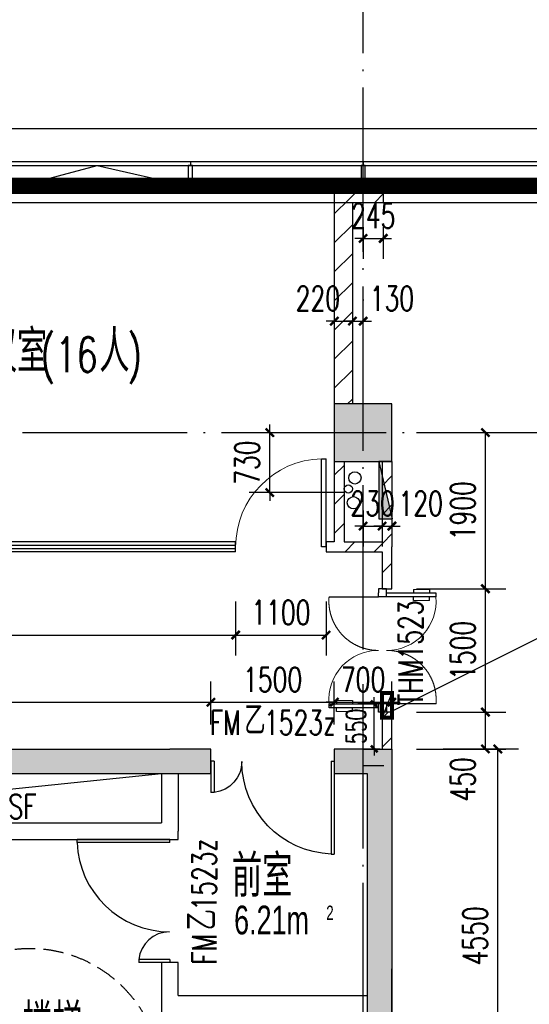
# Model space of a CAD drawing. Extents: x 797781 to 1255204, y 21234 to 1024248.
# Tile 614 of 656: x 951133 to 957328, y 677524 to 689507. Entities that reach past the tile are written whole.
import ezdxf

# ---------------------------------------------------------------- set-up
doc = ezdxf.new("R2010")
doc.units = 0
doc.header["$LTSCALE"] = 1000
doc.header["$MEASUREMENT"] = 0
for name, pattern in [('230303生产综合楼-平面图_t8$0$DASH', [0.35, 0.25, -0.1]), ('230303生产综合楼-平面图_t8$0$DASHED2', [0.375, 0.25, -0.125]), ('230303生产综合楼-平面图_t8$0$DOTE', [2.42, 2, -0.2, 0.02, -0.2])]:
    doc.linetypes.add(name, pattern=pattern)
for name, color, linetype in [('230303生产综合楼-平面图_t8$0$3T_WOOD', 21, 'Continuous'), ('230303生产综合楼-平面图_t8$0$A-WALL-CURTWALL', 4, 'Continuous'), ('230303生产综合楼-平面图_t8$0$COLUMN', 40, 'Continuous'), ('230303生产综合楼-平面图_t8$0$CURTWALL', 4, 'Continuous'), ('230303生产综合楼-平面图_t8$0$DOOR_FIRE', 4, 'Continuous'), ('230303生产综合楼-平面图_t8$0$DOOR_FIRE_TEXT', 7, 'Continuous'), ('230303生产综合楼-平面图_t8$0$DOTE', 1, '230303生产综合楼-平面图_t8$0$DOTE'), ('230303生产综合楼-平面图_t8$0$PUB_DIM', 3, 'Continuous'), ('230303生产综合楼-平面图_t8$0$PUB_HATCH', 8, 'Continuous'), ('230303生产综合楼-平面图_t8$0$PUB_TEXT', 7, 'Continuous'), ('230303生产综合楼-平面图_t8$0$SPACE', 7, 'Continuous'), ('230303生产综合楼-平面图_t8$0$STAIR', 2, 'Continuous'), ('230303生产综合楼-平面图_t8$0$VPIPE-雨水', 4, 'Continuous'), ('230303生产综合楼-平面图_t8$0$VRV-PIPE', 1, 'Continuous'), ('230303生产综合楼-平面图_t8$0$WALL', 40, 'Continuous'), ('230303生产综合楼-平面图_t8$0$WALL-MOVE', 6, 'Continuous'), ('230303生产综合楼-平面图_t8$0$WINDOW', 4, 'Continuous'), ('230303生产综合楼-平面图_t8$0$WINDOW_TEXT', 7, 'Continuous'), ('230303生产综合楼-平面图_t8$0$家具', 8, 'Continuous'), ('230303生产综合楼-平面图_t8$0$板洞', 6, 'Continuous'), ('230303生产综合楼-平面图_t8$0$看线', 115, 'Continuous'), ('DIM_LEAD', 3, 'Continuous'), ('EQUIP_消火栓', 7, 'Continuous'), ('PUB_DIM', 3, 'Continuous'), ('PUB_HATCH', 8, 'Continuous'), ('VPIPE-消防', 1, 'Continuous'), ('电气洞口', 6, 'Continuous')]:
    doc.layers.add(name, color=color, linetype=linetype)
doc.styles.add('230303生产综合楼-平面图_t8$0$_HZTXT', font='@HZTXT_E', dxfattribs={"width": 0.7, "bigfont": '@@HZTXT'})
doc.styles.add('230303生产综合楼-平面图_t8$0$_TCH_DIM', font='SIMPLEX', dxfattribs={"bigfont": 'GBCBIG'})
doc.styles.add('230303生产综合楼-平面图_T8$0$_TCH_DIM_T3', font='SIMPLEX', dxfattribs={"width": 0.705882, "bigfont": 'GBCBIG'})
doc.styles.add('230303生产综合楼-平面图_t8$0$_TCH_WINDOW', font='SIMPLEX', dxfattribs={"height": 3.5, "bigfont": 'GBCBIG'})
doc.styles.add('_TCH_DIM_T3', font='SIMPLEX', dxfattribs={"width": 0.705882, "bigfont": 'GBCBIG'})
doc.dimstyles.new('230303生产综合楼-平面图_T8$0$_TCH_ARCH&&100', dxfattribs={"dimtxt": 297.5, "dimasz": 100, "dimexe": 250, "dimexo": 300, "dimgap": 126.25, "dimtad": 1, "dimdec": 0, "dimzin": 0, "dimdsep": 46, "dimtxsty": '230303生产综合楼-平面图_T8$0$_TCH_DIM_T3', "dimblk": '230303生产综合楼-平面图_t8$0$_ArchTick', "dimcen": 0.09, "dimclrt": 7, "dimazin": 2, "dimtfac": 1, "dimtdec": 0, "dimtix": 1, "dimtmove": 2, "dimatfit": 3, "dimfxl": 1, "dimtolj": 1, "dimtzin": 0, "dimarcsym": 0})
doc.dimstyles.new('_TCH_ARCH&&80', dxfattribs={"dimtxt": 238, "dimasz": 80, "dimexe": 200, "dimexo": 240, "dimgap": 101, "dimtad": 1, "dimdec": 0, "dimzin": 0, "dimdsep": 46, "dimtxsty": '_TCH_DIM_T3', "dimblk": 'ARCHTICK', "dimcen": 0.09, "dimclrt": 7, "dimazin": 2, "dimtfac": 1, "dimtdec": 0, "dimtix": 1, "dimtmove": 2, "dimatfit": 3, "dimfxl": 1, "dimtolj": 1, "dimtzin": 0, "dimarcsym": 0})
pattern_1 = [(45, (0, 179.5), (-176.776766, 176.776766), [])]

# ---------------------------------------------------------------- blocks, each defined once
blk = doc.blocks.new('AQ9-10')
at = {"color": 2, "linetype": '230303生产综合楼-平面图_t8$0$DOTE', "ltscale": 2, "const_width": 200}
blk.add_lwpolyline([(1020716, 683000), (1081601, 683005), (1102574, 680825)], dxfattribs=at)
blk = doc.blocks.new('_ArchTick')
at = {"color": 0, "linetype": 'ByBlock', "const_width": 0.4}
blk.add_lwpolyline([(-0.5, -0.5), (0.5, 0.5)], dxfattribs=at)
blk = doc.blocks.new('*D6740')
at = {"layer": 'Defpoints', "color": 0, "transparency": 16777216}
for p in [(850972, 581266), (851286, 581266), (851286, 580716)]:
    blk.add_point(p, dxfattribs=at)
at = {"layer": 'PUB_DIM', "color": 0, "lineweight": -2, "transparency": 16777216}
for p, q in [((850972, 581266), (850972, 581346)), ((851046, 581266), (850772, 581266)), ((850972, 580716), (850972, 581266)), ((851046, 580716), (850772, 580716)), ((850972, 580716), (850972, 580636))]:
    blk.add_line(p, q, dxfattribs=at)
at = {"layer": 'PUB_DIM', "color": 0, "lineweight": -2, "transparency": 16777216, "xscale": 80, "yscale": 80, "zscale": 80}
for p, rotation in [((850972, 581266), 270), ((850972, 580716), 90)]:
    blk.add_blockref('_ArchTick', p, dxfattribs=dict(at, rotation=rotation))
at = {"layer": 'PUB_DIM', "color": 7, "transparency": 16777216, "insert": (850752, 580991), "char_height": 238, "attachment_point": 5, "rotation": 90, "style": '_TCH_DIM_T3'}
blk.add_mtext('\\A1;550', dxfattribs=at)
blk = doc.blocks.new('230303生产综合楼-平面图_t8$0$_ArchTick')
at = {"color": 0, "linetype": 'ByBlock', "const_width": 0.3}
blk.add_lwpolyline([(-0.5, -0.5), (0.5, 0.5)], dxfattribs=at)
blk = doc.blocks.new('*D6334')
at = {"layer": '230303生产综合楼-平面图_t8$0$PUB_DIM', "color": 0, "lineweight": -2, "transparency": 16777216}
for p, q in [((1095353, 477666), (1095353, 477766)), ((1096265, 477666), (1095103, 477666)), ((1095353, 476936), (1095353, 477666)), ((1096265, 476936), (1095103, 476936)), ((1095353, 476936), (1095353, 476836))]:
    blk.add_line(p, q, dxfattribs=at)
at = {"layer": 'Defpoints', "color": 0, "transparency": 16777216}
for p in [(1095353, 477666), (1096565, 477666), (1096565, 476936)]:
    blk.add_point(p, dxfattribs=at)
at = {"layer": '230303生产综合楼-平面图_t8$0$PUB_DIM', "color": 0, "lineweight": -2, "transparency": 16777216, "xscale": 100, "yscale": 100, "zscale": 100}
for p, rotation in [((1095353, 477666), 270), ((1095353, 476936), 90)]:
    blk.add_blockref('230303生产综合楼-平面图_t8$0$_ArchTick', p, dxfattribs=dict(at, rotation=rotation))
at = {"layer": '230303生产综合楼-平面图_t8$0$PUB_DIM', "color": 7, "transparency": 16777216, "insert": (1095078, 477301), "char_height": 297.5, "attachment_point": 5, "rotation": 90, "style": '230303生产综合楼-平面图_T8$0$_TCH_DIM_T3'}
blk.add_mtext('\\A1;730', dxfattribs=at)
blk = doc.blocks.new('$TwtSys$00000434')
for p, q in [((-0.5, 0.5), (-0.5, -0.5)), ((-0.5, -0.5), (0.5, 0.5)), ((0.5, 0.5), (-0.5, 0.5)), ((0.5, -0.5), (0.5, 0.5)), ((-0.5, -0.5), (0.5, -0.5))]:
    blk.add_line(p, q)
blk.add_solid([(0.5, -0.5), (0.5, 0.5), (-0.5, -0.5)])
blk = doc.blocks.new('230303生产综合楼-平面图_t8$0$LMJ')
at = {"layer": '230303生产综合楼-平面图_t8$0$VRV-PIPE', "color": 2, "linetype": 'Continuous'}
blk.add_circle((1092641, 183743), 50, dxfattribs=at)
blk = doc.blocks.new('230303生产综合楼-平面图_t8$0$6WLGJ')
at = {"layer": '230303生产综合楼-平面图_t8$0$3T_WOOD'}
for points in [[(1070216, 389787), (1070266, 389787), (1070266, 390037), (1070216, 390037)], [(1072316, 389787), (1072366, 389787), (1072366, 390037), (1072316, 390037)]]:
    blk.add_lwpolyline(points, close=True, dxfattribs=at)
for points in [[(1070241, 390087), (1070241, 390037)], [(1072341, 390087), (1072341, 390037)], [(1072341, 390087), (1072341, 390037)]]:
    blk.add_lwpolyline(points, dxfattribs=at)
blk = doc.blocks.new('230303生产综合楼-平面图_t8$0$$DorLib2D$00000225')
at = {"color": 0}
for p, q in [((0.475, -0.0014), (0.475, 0.7521)), ((0.475, 0.7521), (0.5, 0.7521)), ((0.5, -0.0014), (0.5, 0.7521)), ((-0.5, 0), (-0.5, 0.252)), ((-0.475, 0.252), (-0.5, 0.252)), ((-0.475, 0), (-0.475, 0.252)), ((-0.475, 0), (-0.5, 0)), ((0.475, -0.0014), (0.5, -0.0014))]:
    blk.add_line(p, q, dxfattribs=at)
for centre, radius, start, end in [((0.5046, -0.0019), 0.7546, 92.24927, 179.72377), ((-0.5008, 0.0026), 0.2508, 359.78987, 84.09744)]:
    blk.add_arc(centre, radius, start, end, dxfattribs=at)
blk = doc.blocks.new('*D6218')
at = {"layer": '230303生产综合楼-平面图_t8$0$PUB_DIM', "color": 0, "lineweight": -2, "transparency": 16777216}
for p, q in [((773098, 188199), (773098, 188719)), ((779998, 188199), (779998, 188719)), ((773098, 188469), (779998, 188469))]:
    blk.add_line(p, q, dxfattribs=at)
at = {"layer": 'Defpoints', "color": 0, "transparency": 16777216}
for p in [(779998, 188469), (773098, 187899), (779998, 187899)]:
    blk.add_point(p, dxfattribs=at)
at = {"layer": '230303生产综合楼-平面图_t8$0$PUB_DIM', "color": 0, "lineweight": -2, "transparency": 16777216, "xscale": 100, "yscale": 100, "zscale": 100}
for p, rotation in [((773098, 188469), 180.000151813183), ((779998, 188469), 0.0001518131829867)]:
    blk.add_blockref('230303生产综合楼-平面图_t8$0$_ArchTick', p, dxfattribs=dict(at, rotation=rotation))
at = {"layer": '230303生产综合楼-平面图_t8$0$PUB_DIM', "color": 7, "transparency": 16777216, "insert": (776548, 188744), "char_height": 297.5, "attachment_point": 5, "rotation": 0.0002, "style": '230303生产综合楼-平面图_T8$0$_TCH_DIM_T3'}
blk.add_mtext('\\A1;6900', dxfattribs=at)
blk = doc.blocks.new('*D6219')
at = {"layer": '230303生产综合楼-平面图_t8$0$PUB_DIM', "color": 0, "lineweight": -2, "transparency": 16777216}
for p, q in [((779998, 188199), (779998, 188719)), ((781498, 188199), (781498, 188719)), ((779998, 188469), (781498, 188469))]:
    blk.add_line(p, q, dxfattribs=at)
at = {"layer": 'Defpoints', "color": 0, "transparency": 16777216}
for p in [(781498, 188469), (779998, 187899), (781498, 187899)]:
    blk.add_point(p, dxfattribs=at)
at = {"layer": '230303生产综合楼-平面图_t8$0$PUB_DIM', "color": 0, "lineweight": -2, "transparency": 16777216, "xscale": 100, "yscale": 100, "zscale": 100}
for p, rotation in [((779998, 188469), 180.0001518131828), ((781498, 188469), 0.000151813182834)]:
    blk.add_blockref('230303生产综合楼-平面图_t8$0$_ArchTick', p, dxfattribs=dict(at, rotation=rotation))
at = {"layer": '230303生产综合楼-平面图_t8$0$PUB_DIM', "color": 7, "transparency": 16777216, "insert": (780748, 188744), "char_height": 297.5, "attachment_point": 5, "rotation": 0.0002, "style": '230303生产综合楼-平面图_T8$0$_TCH_DIM_T3'}
blk.add_mtext('\\A1;1500', dxfattribs=at)
blk = doc.blocks.new('*D6220')
at = {"layer": '230303生产综合楼-平面图_t8$0$PUB_DIM', "color": 0, "lineweight": -2, "transparency": 16777216}
for p, q in [((781498, 188199), (781498, 188719)), ((782198, 188199), (782198, 188719)), ((781498, 188469), (781398, 188469)), ((781498, 188469), (782198, 188469)), ((782198, 188469), (782298, 188469))]:
    blk.add_line(p, q, dxfattribs=at)
at = {"layer": 'Defpoints', "color": 0, "transparency": 16777216}
for p in [(782198, 188469), (781498, 187899), (782198, 187899)]:
    blk.add_point(p, dxfattribs=at)
at = {"layer": '230303生产综合楼-平面图_t8$0$PUB_DIM', "color": 0, "lineweight": -2, "transparency": 16777216, "xscale": 100, "yscale": 100, "zscale": 100}
for p, rotation in [((781498, 188469), 0.0001518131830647), ((782198, 188469), 180.0001518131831)]:
    blk.add_blockref('230303生产综合楼-平面图_t8$0$_ArchTick', p, dxfattribs=dict(at, rotation=rotation))
at = {"layer": '230303生产综合楼-平面图_t8$0$PUB_DIM', "color": 7, "transparency": 16777216, "insert": (781848, 188744), "char_height": 297.5, "attachment_point": 5, "rotation": 0.0002, "style": '230303生产综合楼-平面图_T8$0$_TCH_DIM_T3'}
blk.add_mtext('\\A1;700', dxfattribs=at)
blk = doc.blocks.new('*D6234')
at = {"layer": '230303生产综合楼-平面图_t8$0$PUB_DIM', "color": 0, "lineweight": -2, "transparency": 16777216}
for p, q in [((782821, 187899), (783736, 187899)), ((783486, 183349), (783486, 187899)), ((782821, 183349), (783736, 183349))]:
    blk.add_line(p, q, dxfattribs=at)
at = {"layer": 'Defpoints', "color": 0, "transparency": 16777216}
for p in [(782521, 187899), (783486, 187899), (782521, 183349)]:
    blk.add_point(p, dxfattribs=at)
at = {"layer": '230303生产综合楼-平面图_t8$0$PUB_DIM', "color": 0, "lineweight": -2, "transparency": 16777216, "xscale": 100, "yscale": 100, "zscale": 100}
for p, rotation in [((783486, 187899), 90), ((783486, 183349), 270)]:
    blk.add_blockref('230303生产综合楼-平面图_t8$0$_ArchTick', p, dxfattribs=dict(at, rotation=rotation))
at = {"layer": '230303生产综合楼-平面图_t8$0$PUB_DIM', "color": 7, "transparency": 16777216, "insert": (783211, 185624), "char_height": 297.5, "attachment_point": 5, "rotation": 90, "style": '230303生产综合楼-平面图_T8$0$_TCH_DIM_T3'}
blk.add_mtext('\\A1;4550', dxfattribs=at)
blk = doc.blocks.new('*D4786')
at = {"layer": '230303生产综合楼-平面图_t8$0$PUB_DIM', "color": 0, "lineweight": -2, "transparency": 16777216}
for p, q in [((955958, 684481), (957045, 684481)), ((956795, 682581), (956795, 684481)), ((955958, 682581), (957045, 682581))]:
    blk.add_line(p, q, dxfattribs=at)
at = {"layer": 'Defpoints', "color": 0, "transparency": 16777216}
for p in [(955658, 684481), (956795, 684481), (955658, 682581)]:
    blk.add_point(p, dxfattribs=at)
at = {"layer": '230303生产综合楼-平面图_t8$0$PUB_DIM', "color": 0, "lineweight": -2, "transparency": 16777216, "xscale": 100, "yscale": 100, "zscale": 100}
for p, rotation in [((956795, 684481), 89.9998820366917), ((956795, 682581), 269.9998820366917)]:
    blk.add_blockref('230303生产综合楼-平面图_t8$0$_ArchTick', p, dxfattribs=dict(at, rotation=rotation))
at = {"layer": '230303生产综合楼-平面图_t8$0$PUB_DIM', "color": 7, "transparency": 16777216, "insert": (956520, 683531), "char_height": 297.5, "attachment_point": 5, "rotation": 89.9999, "style": '230303生产综合楼-平面图_T8$0$_TCH_DIM_T3'}
blk.add_mtext('\\A1;1900', dxfattribs=at)
blk = doc.blocks.new('*D4787')
at = {"layer": '230303生产综合楼-平面图_t8$0$PUB_DIM', "color": 0, "lineweight": -2, "transparency": 16777216}
for p, q in [((955958, 682581), (957045, 682581)), ((956795, 681081), (956795, 682581)), ((955958, 681081), (957045, 681081))]:
    blk.add_line(p, q, dxfattribs=at)
at = {"layer": 'Defpoints', "color": 0, "transparency": 16777216}
for p in [(955658, 682581), (956795, 682581), (955658, 681081)]:
    blk.add_point(p, dxfattribs=at)
at = {"layer": '230303生产综合楼-平面图_t8$0$PUB_DIM', "color": 0, "lineweight": -2, "transparency": 16777216, "xscale": 100, "yscale": 100, "zscale": 100}
for p, rotation in [((956795, 682581), 89.9998820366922), ((956795, 681081), 269.9998820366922)]:
    blk.add_blockref('230303生产综合楼-平面图_t8$0$_ArchTick', p, dxfattribs=dict(at, rotation=rotation))
at = {"layer": '230303生产综合楼-平面图_t8$0$PUB_DIM', "color": 7, "transparency": 16777216, "insert": (956520, 681831), "char_height": 297.5, "attachment_point": 5, "rotation": 89.9999, "style": '230303生产综合楼-平面图_T8$0$_TCH_DIM_T3'}
blk.add_mtext('\\A1;1500', dxfattribs=at)
blk = doc.blocks.new('*D4788')
at = {"layer": '230303生产综合楼-平面图_t8$0$PUB_DIM', "color": 0, "lineweight": -2, "transparency": 16777216}
for p, q in [((955958, 681081), (957045, 681081)), ((956795, 680631), (956795, 681081)), ((955958, 680631), (957045, 680631))]:
    blk.add_line(p, q, dxfattribs=at)
at = {"layer": 'Defpoints', "color": 0, "transparency": 16777216}
for p in [(955658, 681081), (956795, 681081), (955658, 680631)]:
    blk.add_point(p, dxfattribs=at)
at = {"layer": '230303生产综合楼-平面图_t8$0$PUB_DIM', "color": 0, "lineweight": -2, "transparency": 16777216, "xscale": 100, "yscale": 100, "zscale": 100}
for p, rotation in [((956795, 681081), 89.99988203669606), ((956795, 680631), 269.9998820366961)]:
    blk.add_blockref('230303生产综合楼-平面图_t8$0$_ArchTick', p, dxfattribs=dict(at, rotation=rotation))
at = {"layer": '230303生产综合楼-平面图_t8$0$PUB_DIM', "color": 7, "transparency": 16777216, "insert": (956520, 680261), "char_height": 297.5, "attachment_point": 5, "rotation": 89.9999, "style": '230303生产综合楼-平面图_T8$0$_TCH_DIM_T3'}
blk.add_mtext('\\A1;450', dxfattribs=at)
blk = doc.blocks.new('*D4789')
at = {"layer": '230303生产综合楼-平面图_t8$0$PUB_DIM', "color": 0, "lineweight": -2, "transparency": 16777216}
for p, q in [((955308, 686981), (955308, 686595)), ((955553, 686981), (955553, 686595)), ((955308, 686845), (955208, 686845)), ((955308, 686845), (955553, 686845)), ((955553, 686845), (955653, 686845))]:
    blk.add_line(p, q, dxfattribs=at)
at = {"layer": 'Defpoints', "color": 0, "transparency": 16777216}
for p in [(955308, 687281), (955553, 687281), (955553, 686845)]:
    blk.add_point(p, dxfattribs=at)
at = {"layer": '230303生产综合楼-平面图_t8$0$PUB_DIM', "color": 0, "lineweight": -2, "transparency": 16777216, "xscale": 100, "yscale": 100, "zscale": 100}
blk.add_blockref('230303生产综合楼-平面图_t8$0$_ArchTick', (955308, 686845), dxfattribs=at)
at = {"layer": '230303生产综合楼-平面图_t8$0$PUB_DIM', "color": 0, "lineweight": -2, "transparency": 16777216, "xscale": 100, "yscale": 100, "zscale": 100, "rotation": 180}
blk.add_blockref('230303生产综合楼-平面图_t8$0$_ArchTick', (955553, 686845), dxfattribs=at)
at = {"layer": '230303生产综合楼-平面图_t8$0$PUB_DIM', "color": 7, "transparency": 16777216, "insert": (955431, 687120), "char_height": 297.5, "attachment_point": 5, "style": '230303生产综合楼-平面图_T8$0$_TCH_DIM_T3'}
blk.add_mtext('\\A1;245', dxfattribs=at)
blk = doc.blocks.new('*D4790')
at = {"layer": '230303生产综合楼-平面图_t8$0$PUB_DIM', "color": 0, "lineweight": -2, "transparency": 16777216}
for p, q in [((955538, 683532), (955538, 683094)), ((955658, 683532), (955658, 683094)), ((955538, 683344), (955438, 683344)), ((955538, 683344), (955658, 683344)), ((955658, 683344), (955758, 683344))]:
    blk.add_line(p, q, dxfattribs=at)
at = {"layer": 'Defpoints', "color": 0, "transparency": 16777216}
for p in [(955538, 683832), (955658, 683832), (955658, 683344)]:
    blk.add_point(p, dxfattribs=at)
at = {"layer": '230303生产综合楼-平面图_t8$0$PUB_DIM', "color": 0, "lineweight": -2, "transparency": 16777216, "xscale": 100, "yscale": 100, "zscale": 100}
blk.add_blockref('230303生产综合楼-平面图_t8$0$_ArchTick', (955538, 683344), dxfattribs=at)
at = {"layer": '230303生产综合楼-平面图_t8$0$PUB_DIM', "color": 0, "lineweight": -2, "transparency": 16777216, "xscale": 100, "yscale": 100, "zscale": 100, "rotation": 180}
blk.add_blockref('230303生产综合楼-平面图_t8$0$_ArchTick', (955658, 683344), dxfattribs=at)
at = {"layer": '230303生产综合楼-平面图_t8$0$PUB_DIM', "color": 7, "transparency": 16777216, "insert": (956008, 683619), "char_height": 297.5, "attachment_point": 5, "style": '230303生产综合楼-平面图_T8$0$_TCH_DIM_T3'}
blk.add_mtext('\\A1;120', dxfattribs=at)
blk = doc.blocks.new('*D4791')
at = {"layer": '230303生产综合楼-平面图_t8$0$PUB_DIM', "color": 0, "lineweight": -2, "transparency": 16777216}
for p, q in [((955308, 683532), (955308, 683094)), ((955538, 683532), (955538, 683094)), ((955308, 683344), (955208, 683344)), ((955308, 683344), (955538, 683344)), ((955538, 683344), (955638, 683344))]:
    blk.add_line(p, q, dxfattribs=at)
at = {"layer": 'Defpoints', "color": 0, "transparency": 16777216}
for p in [(955308, 683832), (955538, 683832), (955538, 683344)]:
    blk.add_point(p, dxfattribs=at)
at = {"layer": '230303生产综合楼-平面图_t8$0$PUB_DIM', "color": 0, "lineweight": -2, "transparency": 16777216, "xscale": 100, "yscale": 100, "zscale": 100}
blk.add_blockref('230303生产综合楼-平面图_t8$0$_ArchTick', (955308, 683344), dxfattribs=at)
at = {"layer": '230303生产综合楼-平面图_t8$0$PUB_DIM', "color": 0, "lineweight": -2, "transparency": 16777216, "xscale": 100, "yscale": 100, "zscale": 100, "rotation": 180}
blk.add_blockref('230303生产综合楼-平面图_t8$0$_ArchTick', (955538, 683344), dxfattribs=at)
at = {"layer": '230303生产综合楼-平面图_t8$0$PUB_DIM', "color": 7, "transparency": 16777216, "insert": (955423, 683619), "char_height": 297.5, "attachment_point": 5, "style": '230303生产综合楼-平面图_T8$0$_TCH_DIM_T3'}
blk.add_mtext('\\A1;230', dxfattribs=at)
blk = doc.blocks.new('230303生产综合楼-平面图_t8$0$$WINLIB2D$00000001')
at = {"color": 0}
for points in [[(-0.5, 0.5), (-0.5, -0.5)], [(-0.5, 0.5), (0.5, 0.5)], [(0.5, 0.1667), (-0.5, 0.1667)], [(0.5, -0.1667), (-0.5, -0.1667)], [(-0.5, -0.5), (0.5, -0.5)]]:
    blk.add_lwpolyline(points, dxfattribs=at)
blk = doc.blocks.new('230303生产综合楼-平面图_t8$0$$DorLib2D$00000001')
for p, q in [((0.45, 0.975), (0.5, 0.975)), ((0.45, 0), (0.45, 0.975)), ((0.5, 0), (0.5, 0.975)), ((0.5, 0), (0.45, 0))]:
    blk.add_line(p, q)
at = {"lineweight": 13}
blk.add_arc((0.475, 0), 0.975, 91.4693, 180, dxfattribs=at)
blk = doc.blocks.new('*D4792')
at = {"layer": '230303生产综合楼-平面图_t8$0$PUB_DIM', "color": 0, "lineweight": -2, "transparency": 16777216}
for p, q in [((955178, 686102), (955178, 686088)), ((955308, 686102), (955308, 686088)), ((955178, 685838), (955078, 685838)), ((955178, 685838), (955308, 685838)), ((955308, 685838), (955408, 685838))]:
    blk.add_line(p, q, dxfattribs=at)
at = {"layer": 'Defpoints', "color": 0, "transparency": 16777216}
for p in [(955178, 685802), (955308, 685838), (955308, 685802)]:
    blk.add_point(p, dxfattribs=at)
at = {"layer": '230303生产综合楼-平面图_t8$0$PUB_DIM', "color": 0, "lineweight": -2, "transparency": 16777216, "xscale": 100, "yscale": 100, "zscale": 100}
blk.add_blockref('230303生产综合楼-平面图_t8$0$_ArchTick', (955178, 685838), dxfattribs=at)
at = {"layer": '230303生产综合楼-平面图_t8$0$PUB_DIM', "color": 0, "lineweight": -2, "transparency": 16777216, "xscale": 100, "yscale": 100, "zscale": 100, "rotation": 180}
blk.add_blockref('230303生产综合楼-平面图_t8$0$_ArchTick', (955308, 685838), dxfattribs=at)
at = {"layer": '230303生产综合楼-平面图_t8$0$PUB_DIM', "color": 7, "transparency": 16777216, "insert": (955658, 686113), "char_height": 297.5, "attachment_point": 5, "style": '230303生产综合楼-平面图_T8$0$_TCH_DIM_T3'}
blk.add_mtext('\\A1;130', dxfattribs=at)
blk = doc.blocks.new('*D4793')
at = {"layer": '230303生产综合楼-平面图_t8$0$PUB_DIM', "color": 0, "lineweight": -2, "transparency": 16777216}
for p, q in [((954958, 686102), (954958, 686088)), ((955178, 686102), (955178, 686088)), ((954958, 685838), (954858, 685838)), ((954958, 685838), (955178, 685838)), ((955178, 685838), (955278, 685838))]:
    blk.add_line(p, q, dxfattribs=at)
at = {"layer": 'Defpoints', "color": 0, "transparency": 16777216}
for p in [(954958, 685802), (955178, 685838), (955178, 685802)]:
    blk.add_point(p, dxfattribs=at)
at = {"layer": '230303生产综合楼-平面图_t8$0$PUB_DIM', "color": 0, "lineweight": -2, "transparency": 16777216, "xscale": 100, "yscale": 100, "zscale": 100}
blk.add_blockref('230303生产综合楼-平面图_t8$0$_ArchTick', (954958, 685838), dxfattribs=at)
at = {"layer": '230303生产综合楼-平面图_t8$0$PUB_DIM', "color": 0, "lineweight": -2, "transparency": 16777216, "xscale": 100, "yscale": 100, "zscale": 100, "rotation": 180}
blk.add_blockref('230303生产综合楼-平面图_t8$0$_ArchTick', (955178, 685838), dxfattribs=at)
at = {"layer": '230303生产综合楼-平面图_t8$0$PUB_DIM', "color": 7, "transparency": 16777216, "insert": (954758, 686113), "char_height": 297.5, "attachment_point": 5, "style": '230303生产综合楼-平面图_T8$0$_TCH_DIM_T3'}
blk.add_mtext('\\A1;220', dxfattribs=at)
blk = doc.blocks.new('*D4806')
at = {"layer": '230303生产综合楼-平面图_t8$0$PUB_DIM', "color": 0, "lineweight": -2, "transparency": 16777216}
for p, q in [((947408, 682428), (947408, 681768)), ((953758, 682428), (953758, 681768)), ((947408, 682018), (953758, 682018))]:
    blk.add_line(p, q, dxfattribs=at)
at = {"layer": 'Defpoints', "color": 0, "transparency": 16777216}
for p in [(947408, 682728), (953758, 682728), (953758, 682018)]:
    blk.add_point(p, dxfattribs=at)
at = {"layer": '230303生产综合楼-平面图_t8$0$PUB_DIM', "color": 0, "lineweight": -2, "transparency": 16777216, "xscale": 100, "yscale": 100, "zscale": 100, "rotation": 180}
blk.add_blockref('230303生产综合楼-平面图_t8$0$_ArchTick', (947408, 682018), dxfattribs=at)
at = {"layer": '230303生产综合楼-平面图_t8$0$PUB_DIM', "color": 0, "lineweight": -2, "transparency": 16777216, "xscale": 100, "yscale": 100, "zscale": 100}
blk.add_blockref('230303生产综合楼-平面图_t8$0$_ArchTick', (953758, 682018), dxfattribs=at)
at = {"layer": '230303生产综合楼-平面图_t8$0$PUB_DIM', "color": 7, "transparency": 16777216, "insert": (950583, 682293), "char_height": 297.5, "attachment_point": 5, "style": '230303生产综合楼-平面图_T8$0$_TCH_DIM_T3'}
blk.add_mtext('\\A1;6350', dxfattribs=at)
blk = doc.blocks.new('*D4807')
at = {"layer": '230303生产综合楼-平面图_t8$0$PUB_DIM', "color": 0, "lineweight": -2, "transparency": 16777216}
for p, q in [((953758, 682428), (953758, 681768)), ((954858, 682428), (954858, 681768)), ((953758, 682018), (954858, 682018))]:
    blk.add_line(p, q, dxfattribs=at)
at = {"layer": 'Defpoints', "color": 0, "transparency": 16777216}
for p in [(953758, 682728), (954858, 682728), (954858, 682018)]:
    blk.add_point(p, dxfattribs=at)
at = {"layer": '230303生产综合楼-平面图_t8$0$PUB_DIM', "color": 0, "lineweight": -2, "transparency": 16777216, "xscale": 100, "yscale": 100, "zscale": 100, "rotation": 180}
blk.add_blockref('230303生产综合楼-平面图_t8$0$_ArchTick', (953758, 682018), dxfattribs=at)
at = {"layer": '230303生产综合楼-平面图_t8$0$PUB_DIM', "color": 0, "lineweight": -2, "transparency": 16777216, "xscale": 100, "yscale": 100, "zscale": 100}
blk.add_blockref('230303生产综合楼-平面图_t8$0$_ArchTick', (954858, 682018), dxfattribs=at)
at = {"layer": '230303生产综合楼-平面图_t8$0$PUB_DIM', "color": 7, "transparency": 16777216, "insert": (954308, 682293), "char_height": 297.5, "attachment_point": 5, "style": '230303生产综合楼-平面图_T8$0$_TCH_DIM_T3'}
blk.add_mtext('\\A1;1100', dxfattribs=at)
blk = doc.blocks.new('230303生产综合楼-平面图_t8$0$$DorLib2D$00000013')
at = {"linetype": '230303生产综合楼-平面图_t8$0$DASHED2'}
for p, q in [((-0.4333, 0.3972), (-0.4333, -0.0028)), ((0.4333, -0.4694), (0.4333, -0.0694))]:
    blk.add_line(p, q, dxfattribs=at)
at = {"lineweight": 13}
for p, q in [((0.4051, 0.3441), (0.4051, 0.2158)), ((0.4949, 0.3441), (0.4949, 0.2158)), ((-0.4949, -0.4081), (-0.4949, -0.2798)), ((-0.4051, -0.4081), (-0.4051, -0.2798))]:
    blk.add_line(p, q, dxfattribs=at)
for p, q in [((0.4051, 0.3441), (0.4333, 0.3441)), ((0.4333, 0.3972), (0.4333, -0.0028)), ((0.4667, 0.3972), (0.4333, 0.3972)), ((0.4667, -0.0028), (0.4667, 0.3972)), ((0.4949, 0.3441), (0.4667, 0.3441)), ((0.4051, 0.2158), (0.4333, 0.2158)), ((0.4949, 0.2158), (0.4667, 0.2158)), ((-0.5, -0.0028), (-0.4667, -0.0028)), ((-0.4333, -0.0028), (-0.5, -0.0028)), ((-0.5, -0.0028), (-0.5, -0.0694)), ((-0.5, -0.0028), (-0.5, -0.0028)), ((-0.4333, -0.0694), (-0.5, -0.0694)), ((-0.5, -0.0694), (-0.5, -0.0694)), ((-0.5, -0.0694), (-0.4667, -0.0694)), ((-0.4333, -0.0028), (-0.4667, -0.0028)), ((-0.4667, -0.0694), (-0.4667, -0.4694)), ((-0.4333, -0.0694), (-0.4667, -0.0694)), ((-0.4333, -0.0028), (-0.4333, -0.0694)), ((-0.4333, -0.4694), (-0.4333, -0.0694)), ((0.4333, -0.0028), (0.4333, -0.0694)), ((0.4333, -0.0028), (0.4667, -0.0028)), ((0.4333, -0.0028), (0.5, -0.0028)), ((0.4333, -0.0694), (0.4667, -0.0694)), ((0.5, -0.0694), (0.4667, -0.0694)), ((0.5, -0.0028), (0.5, -0.0694)), ((0.5, -0.0028), (0.5, -0.0028)), ((0.5, -0.0694), (0.5, -0.0694)), ((-0.4949, -0.2798), (-0.4667, -0.2798)), ((-0.4051, -0.2798), (-0.4333, -0.2798)), ((-0.4949, -0.4081), (-0.4667, -0.4081)), ((-0.4667, -0.4694), (-0.4333, -0.4694)), ((-0.4051, -0.4081), (-0.4333, -0.4081))]:
    blk.add_line(p, q)
at = {"linetype": '230303生产综合楼-平面图_t8$0$DASHED2', "lineweight": 13}
for centre, start, end in [((-0.4, -0.0014), 359.80068, 94.78054), ((0.4, -0.0708), 179.80068, 274.78054)]:
    blk.add_arc(centre, 0.4, start, end, dxfattribs=at)
at = {"lineweight": 13}
for centre, start, end in [((0.4, -0.0014), 85.21946, 180.19932), ((-0.4, -0.0708), 265.21946, 0.19932)]:
    blk.add_arc(centre, 0.4, start, end, dxfattribs=at)
blk = doc.blocks.new('_FZH')
blk.add_lwpolyline([(-0.5, -0.5), (0.5, -0.5), (0.5, 0.5), (-0.5, 0.5)], close=True)
at = {"layer": 'PUB_HATCH'}
blk.add_solid([(-0.5, -0.5), (0.5, -0.5), (-0.5, 0.5), (0.5, 0.5)], dxfattribs=at)
blk = doc.blocks.new('6-8FQD')
at = {"layer": 'DIM_LEAD'}
blk.add_line((851187.1, 581177.3), (853408.9, 582292.3), dxfattribs=at)
at = {"layer": '电气洞口', "color": 6, "lineweight": -2}
blk.add_line((851187.1, 581398.6), (851067.1, 581098.6), dxfattribs=at)
at = {"layer": '电气洞口', "color": 6, "lineweight": -2, "const_width": 50}
blk.add_lwpolyline([(851067.1, 581098.6), (851187.1, 581098.6), (851187.1, 581398.6), (851067.1, 581398.6)], close=True, dxfattribs=at)
at = {"layer": 'PUB_DIM'}
dim = blk.add_aligned_dim(p1=(851286.4, 580716), p2=(851286.4, 581265.6), distance=314.4, dimstyle='_TCH_ARCH&&80', dxfattribs=at)
dim.commit()
dim.dimension.update_dxf_attribs({"geometry": '*D6740', "text_midpoint": (850752, 580990.8)})
blk = doc.blocks.new('230303生产综合楼-平面图_t8$0$9-XHS')
at = {"layer": '230303生产综合楼-平面图_t8$0$VPIPE-雨水'}
blk.add_circle((1096388.3, 477116.1), 75, dxfattribs=at)
at = {"layer": 'VPIPE-消防'}
blk.add_circle((1096370.4, 476813.6), 75, dxfattribs=at)
at = {"layer": 'EQUIP_消火栓', "xscale": 700, "yscale": 160, "zscale": 700, "rotation": 270.0000000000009}
blk.add_blockref('$TwtSys$00000434', (1096760.4, 476966.3), dxfattribs=at)
at = {"layer": '230303生产综合楼-平面图_t8$0$PUB_DIM'}
dim = blk.add_aligned_dim(p1=(1096565.5, 476936.4), p2=(1096565.5, 477666.4), distance=1212.7, dimstyle='230303生产综合楼-平面图_T8$0$_TCH_ARCH&&100', dxfattribs=at)
dim.commit()
dim.dimension.update_dxf_attribs({"geometry": '*D6334', "text_midpoint": (1095077.8, 477301.4)})
blk = doc.blocks.new('230303生产综合楼-平面图_t8$0$HXT-1')
at = {"layer": '230303生产综合楼-平面图_t8$0$PUB_HATCH'}
for points in [[(776098.3, 187898.9), (776098.3, 187598.9), (779498.3, 187598.9), (779498.3, 187898.9)], [(779498.3, 187598.9), (779998.3, 187598.9), (779998.3, 187898.9), (779498.3, 187898.9)], [(781848.3, 187898.9), (781498.3, 187898.9), (781498.3, 187598.9), (781848.3, 187598.9)], [(781848.3, 187898.9), (781848.3, 187598.9), (781898.3, 187598.9), (782198.3, 187898.9)], [(782198.3, 187898.9), (781898.3, 187598.9), (781898.3, 184798.9), (782198.3, 184798.9)], [(782198.3, 184798.9), (781898.3, 184798.9), (781898.3, 182998.9), (782198.3, 182998.9)]]:
    blk.add_hatch(color=256, dxfattribs=at).paths.add_polyline_path(points)
at = {"layer": '230303生产综合楼-平面图_t8$0$A-WALL-CURTWALL'}
blk.add_line((781998.3, 187898.9), (782198.3, 187898.9), dxfattribs=at)
blk.add_line((781998.3, 187898.9), (782198.3, 187898.9), dxfattribs=at)
at = {"layer": '230303生产综合楼-平面图_t8$0$STAIR', "linetype": '230303生产综合楼-平面图_t8$0$DASH'}
blk.add_arc((777798.3, 183868.9), 1600, 0, 180, dxfattribs=at)
at = {"layer": '230303生产综合楼-平面图_t8$0$WALL'}
for p, q in [((776098.3, 187898.9), (779498.3, 187898.9)), ((779998.3, 187898.9), (779498.3, 187898.9)), ((779998.3, 187598.9), (779998.3, 187898.9)), ((781848.3, 187898.9), (781498.3, 187898.9)), ((781498.3, 187898.9), (781498.3, 187598.9)), ((781848.3, 187898.9), (782198.3, 187898.9)), ((781848.3, 187898.9), (782198.3, 187898.9)), ((782198.3, 187898.9), (782198.3, 184798.9)), ((781848.3, 187698.9), (782098.3, 187698.9)), ((776098.3, 187598.9), (779498.3, 187598.9)), ((779398.3, 187598.9), (779398.3, 186998.9)), ((779498.3, 187598.9), (779998.3, 187598.9)), ((779598.3, 187598.9), (779598.3, 186898.9)), ((781498.3, 187598.9), (781848.3, 187598.9)), ((781848.3, 187598.9), (781898.3, 187598.9)), ((781898.3, 187598.9), (781898.3, 184798.9)), ((776198.3, 186998.9), (779398.3, 186998.9)), ((779598.3, 186798.9), (779598.3, 186898.9)), ((776198.3, 186798.9), (779398.3, 186798.9)), ((779398.3, 186798.9), (779398.3, 186798.9)), ((779398.3, 186798.9), (779598.3, 186798.9)), ((779598.3, 185298.9), (779398.3, 185298.9)), ((779398.3, 185298.9), (779398.3, 184798.9)), ((779598.3, 184898.9), (779598.3, 185298.9)), ((779598.3, 184898.9), (781898.3, 184898.9)), ((779398.3, 184798.9), (779398.3, 181899)), ((781898.3, 184798.9), (781898.3, 182998.9)), ((782198.3, 184798.9), (782198.3, 182998.9))]:
    blk.add_line(p, q, dxfattribs=at)
at = {"layer": '230303生产综合楼-平面图_t8$0$家具'}
blk.add_line((782198.3, 183623.9), (782198.3, 185223.9), dxfattribs=at)
at = {"layer": '230303生产综合楼-平面图_t8$0$板洞'}
blk.add_lwpolyline([(776198.3, 186998.9), (776482.4, 187298.9), (779398.3, 187598.9)], dxfattribs=at)
at = {"layer": '230303生产综合楼-平面图_t8$0$DOOR_FIRE', "xscale": 1500, "yscale": -1500, "zscale": 300}
blk.add_blockref('230303生产综合楼-平面图_t8$0$$DorLib2D$00000225', (780748.3, 187748.9), dxfattribs=at)
at = {"layer": '230303生产综合楼-平面图_t8$0$DOOR_FIRE', "xscale": -1500, "yscale": -1500, "zscale": 200, "rotation": 270.0000000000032}
blk.add_blockref('230303生产综合楼-平面图_t8$0$$DorLib2D$00000225', (779498.3, 186048.9), dxfattribs=at)
at = {"layer": '230303生产综合楼-平面图_t8$0$DOOR_FIRE_TEXT', "style": '230303生产综合楼-平面图_t8$0$_TCH_WINDOW', "width": 0.705882}
for s, p in [('FM', (779984.2, 188071.5)), ('1523z', (780642.5, 188071.5))]:
    blk.add_text(s, height=297.5, dxfattribs=at).set_placement(p)
at = {"layer": '230303生产综合楼-平面图_t8$0$DOOR_FIRE_TEXT', "style": '230303生产综合楼-平面图_t8$0$_TCH_WINDOW'}
blk.add_text('乙', height=357.4, dxfattribs=at).set_placement((780404.2, 188071.5))
at = {"layer": '230303生产综合楼-平面图_t8$0$DOOR_FIRE_TEXT', "style": '230303生产综合楼-平面图_t8$0$_TCH_WINDOW', "width": 0.705882}
for s, p in [('1523z', (780065.5, 185930.6)), ('FM', (780065.5, 185272.3))]:
    blk.add_text(s, height=297.5, rotation=90, dxfattribs=at).set_placement(p)
at = {"layer": '230303生产综合楼-平面图_t8$0$DOOR_FIRE_TEXT', "style": '230303生产综合楼-平面图_t8$0$_TCH_WINDOW'}
blk.add_text('乙', height=357.4, rotation=90, dxfattribs=at).set_placement((780065.5, 185692.3))
at = {"layer": '230303生产综合楼-平面图_t8$0$PUB_TEXT', "style": '230303生产综合楼-平面图_t8$0$_TCH_DIM', "width": 0.705882}
blk.add_text('SF', height=297.5, dxfattribs=at).set_placement((777536, 187049.6))
at = {"layer": '230303生产综合楼-平面图_t8$0$PUB_TEXT', "style": '230303生产综合楼-平面图_t8$0$_TCH_DIM'}
for s, p in [('前室', (780252.6, 186099)), ('楼梯', (777703.6, 184290.5))]:
    blk.add_text(s, height=510.64, dxfattribs=at).set_placement(p)
at = {"layer": '230303生产综合楼-平面图_t8$0$SPACE', "style": '230303生产综合楼-平面图_t8$0$_HZTXT', "width": 0.7}
for s, height, p in [('6.21m', 350, (780279.6, 185643.2)), ('2', 175, (781399.6, 185818.2))]:
    blk.add_text(s, height=height, dxfattribs=at).set_placement(p)
at = {"layer": '230303生产综合楼-平面图_t8$0$PUB_DIM'}
for p1, p2, distance, picture, middle in [((773098.3, 187898.9), (779998.3, 187898.9), 570, '*D6218', (776548.3, 188743.9)), ((779998.3, 187898.9), (781498.3, 187898.9), 570, '*D6219', (780748.3, 188743.9)), ((781498.3, 187898.9), (782198.3, 187898.9), 570, '*D6220', (781848.3, 188743.9)), ((782520.6, 183348.9), (782520.6, 187898.9), -965.7, '*D6234', (783211.3, 185623.9))]:
    dim = blk.add_aligned_dim(p1=p1, p2=p2, distance=distance, dimstyle='230303生产综合楼-平面图_T8$0$_TCH_ARCH&&100', dxfattribs=at)
    dim.commit()
    dim.dimension.update_dxf_attribs({"geometry": picture, "text_midpoint": middle})

msp = doc.modelspace()

# ---------------------------------------------------------------- hatches: boundary and pattern name
at = {"layer": '230303生产综合楼-平面图_t8$0$PUB_HATCH'}
h = msp.add_hatch(dxfattribs=at)
h.set_pattern_fill('普通砖', color=256, scale=100, style=0)
h.set_pattern_definition(pattern_1)
h.paths.add_polyline_path([(954958, 684831.1), (955178, 684831.1), (955178, 687281.1), (954958, 687501.1)])
h = msp.add_hatch(dxfattribs=at)
h.set_pattern_fill('普通砖', color=256, scale=100, style=0)
h.set_pattern_definition(pattern_1)
h.paths.add_polyline_path([(954958, 687501.1), (955178, 687281.1), (955553, 687281.1), (955553, 687501.1)])
h = msp.add_hatch(dxfattribs=at)
h.set_pattern_fill('普通砖', color=256, scale=100, style=0)
h.set_pattern_definition(pattern_1)
h.paths.add_polyline_path([(955078, 684131.1), (954958, 684131.1), (954958, 683151.1), (955018, 683111.1), (955078, 683151.1)])
h = msp.add_hatch(dxfattribs=at)
h.set_pattern_fill('普通砖', color=256, scale=100, style=0)
h.set_pattern_definition(pattern_1)
h.paths.add_polyline_path([(955658, 684131.1), (955538, 684131.1), (955538, 683151.1), (955578, 683091.1), (955658, 683091.1)])
h = msp.add_hatch(dxfattribs=at)
h.set_pattern_fill('普通砖', color=256, scale=100, style=0)
h.set_pattern_definition(pattern_1)
h.paths.add_polyline_path([(954958, 683151.1), (954858, 683151.1), (954858, 683031.1), (955018, 683031.1), (955018, 683111.1)])
h = msp.add_hatch(dxfattribs=at)
h.set_pattern_fill('普通砖', color=256, scale=100, style=0)
h.set_pattern_definition(pattern_1)
h.paths.add_polyline_path([(955018, 683111.1), (955018, 683031.1), (955538, 683031.1), (955578, 683091.1), (955538, 683151.1), (955078, 683151.1)])
h = msp.add_hatch(dxfattribs=at)
h.set_pattern_fill('普通砖', color=256, scale=100, style=0)
h.set_pattern_definition(pattern_1)
h.paths.add_polyline_path([(955538, 683031.1), (955538, 682581), (955658, 682581), (955658, 683091.1), (955578, 683091.1)])
h = msp.add_hatch(dxfattribs=at)
h.set_pattern_fill('普通砖', color=256, scale=100, style=0)
h.set_pattern_definition(pattern_1)
h.paths.add_polyline_path([(955658, 680631.1), (955658, 681081), (955538, 681081), (955538, 680631.1)])

# ---------------------------------------------------------------- linework, layer by layer
at = {"layer": '230303生产综合楼-平面图_t8$0$CURTWALL'}
for points in [[(895858, 687781.1), (963708, 687781.1), (989558, 685101.2), (989558, 664381.1), (895858, 664381.1)], [(895908, 687731.1), (963705.4, 687731.1), (989508, 685056.1), (989508, 664431.1), (895908, 664431.1)], [(896158, 687481.1), (963692.5, 687481.1), (989258, 684830.7), (989258, 664681.1), (896158, 664681.1)]]:
    msp.add_lwpolyline(points, close=True, dxfattribs=at)
msp.add_lwpolyline([(951133, 687481.1), (952074.8, 687731.1), (953183, 687481.1)], dxfattribs=at)
at = {"layer": '230303生产综合楼-平面图_t8$0$DOTE'}
for p, q in [((955308, 662481.1), (955308, 690481.1)), ((895508, 684481.1), (989908, 684481.1))]:
    msp.add_line(p, q, dxfattribs=at)
at = {"layer": '230303生产综合楼-平面图_t8$0$PUB_HATCH', "color": 8}
msp.add_lwpolyline([(896358, 673981.1), (896358, 687281.1), (963682.2, 687281.1), (989058, 684650.4), (989058, 673981.1)], dxfattribs=at)
at = {"layer": '230303生产综合楼-平面图_t8$0$WALL-MOVE'}
for p, q in [((954958, 687501.1), (954958, 684831.1)), ((954958, 687501.1), (955553, 687501.1)), ((955553, 687501.1), (955553, 687281.1)), ((955178, 687281.1), (955178, 684831.1)), ((955178, 687281.1), (955553, 687281.1)), ((954958, 684131.1), (954958, 683151.1)), ((955078, 684131.1), (955078, 683151.1)), ((955538, 684131.1), (955538, 683151.1)), ((955658, 684131.1), (955658, 683091.1)), ((954958, 683151.1), (954858, 683151.1)), ((954858, 683151.1), (954858, 683031.1)), ((955078, 683151.1), (955538, 683151.1)), ((954858, 683031.1), (955018, 683031.1)), ((955018, 683031.1), (955538, 683031.1)), ((955538, 683031.1), (955538, 682581)), ((955658, 682581), (955658, 683091.1)), ((955538, 682581), (955658, 682581)), ((955658, 681081), (955538, 681081)), ((955538, 681081), (955538, 680631.1)), ((955658, 680631.1), (955658, 681081)), ((955538, 680631.1), (955658, 680631.1))]:
    msp.add_line(p, q, dxfattribs=at)
at = {"layer": '230303生产综合楼-平面图_t8$0$看线'}
msp.add_lwpolyline([(895458, 688181.1), (964094.7, 688181.1), (989958, 685461.4), (989958, 663981.1), (895458, 663981.1)], close=True, dxfattribs=at)

# ---------------------------------------------------------------- block references
for name, p in [('AQ9-10', (-117908.2, 4481.2)), ('230303生产综合楼-平面图_t8$0$6WLGJ', (-117033.3, 297694.3)), ('230303生产综合楼-平面图_t8$0$9-XHS', (-141179.9, 206814.7)), ('230303生产综合楼-平面图_t8$0$LMJ', (-137513, 500053.1)), ('6-8FQD', (104470.9, 99915.1))]:
    msp.add_blockref(name, p)
at = {"layer": '230303生产综合楼-平面图_t8$0$COLUMN', "xscale": 700, "yscale": 700, "zscale": 700}
msp.add_blockref('_FZH', (955308, 684481.1), dxfattribs=at)
at = {"layer": '230303生产综合楼-平面图_t8$0$DOOR_FIRE', "xscale": 1100, "yscale": 1100, "zscale": 120}
msp.add_blockref('230303生产综合楼-平面图_t8$0$$DorLib2D$00000001', (954308, 683091.1), dxfattribs=at)
at = {"layer": '230303生产综合楼-平面图_t8$0$WINDOW', "xscale": -6349.99999986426, "yscale": -120, "zscale": 120}
msp.add_blockref('230303生产综合楼-平面图_t8$0$$WINLIB2D$00000001', (950583, 683091.1), dxfattribs=at)
at = {"layer": '230303生产综合楼-平面图_t8$0$WINDOW'}
ref = msp.add_blockref('230303生产综合楼-平面图_t8$0$$DorLib2D$00000013', (955598, 681831), dxfattribs=dict(at, xscale=-1500, yscale=1500, zscale=120, rotation=269.9998820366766))
ref.add_attrib('A', 'THM1523', (956034.8, 681161), dxfattribs={"layer": '230303生产综合楼-平面图_t8$0$WINDOW_TEXT', "ltscale": 2, "height": 297.5, "rotation": 89.99988, "style": '230303生产综合楼-平面图_t8$0$_TCH_WINDOW', "width": 0.705882})
at = {"layer": '230303生产综合楼-平面图_t8$0$板洞'}
msp.add_blockref('230303生产综合楼-平面图_t8$0$HXT-1', (173459.7, 492732.2), dxfattribs=at)

# ---------------------------------------------------------------- texts
at = {"layer": '230303生产综合楼-平面图_t8$0$PUB_TEXT', "style": '230303生产综合楼-平面图_t8$0$_TCH_DIM'}
for s, height, p in [('会议室', 510.64, (950364.8, 685217.2)), ('人', 510.6, (952100.3, 685217.2))]:
    msp.add_text(s, height=height, dxfattribs=at).set_placement(p)
at = {"layer": '230303生产综合楼-平面图_t8$0$PUB_TEXT', "style": '230303生产综合楼-平面图_t8$0$_TCH_DIM', "width": 0.705882}
for s, p in [('(16', (951386.1, 685217.2)), (')', (952440.8, 685217.2))]:
    msp.add_text(s, height=425, dxfattribs=at).set_placement(p)

# ---------------------------------------------------------------- dimensions: what is measured, and where the dimension line sits
at = {"layer": '230303生产综合楼-平面图_t8$0$PUB_DIM'}
for base, p1, p2, angle, picture, middle in [((955553, 686844.7), (955308, 687281.1), (955553, 687281.1), 0, '*D4789', (955430.7, 687119.7)), ((955178, 685838.3), (954958, 685801.7), (955178, 685801.7), 0, '*D4793', (954758, 686113.3)), ((955308, 685838.3), (955178, 685801.7), (955308, 685801.7), 0, '*D4792', (955658, 686113.3)), ((955658, 683343.6), (955538, 683831.9), (955658, 683831.9), 0, '*D4790', (956008, 683618.6)), ((956794.5, 681081), (955658, 680631.1), (955658, 681081), 89.99988, '*D4788', (956519.5, 680261.1))]:
    dim = msp.add_linear_dim(base=base, p1=p1, p2=p2, angle=angle, dimstyle='230303生产综合楼-平面图_T8$0$_TCH_ARCH&&100', dxfattribs=at)
    dim.commit()
    dim.dimension.update_dxf_attribs({"geometry": picture, "text_midpoint": middle, "dimtype": 161})
for p1, p2, distance, picture, middle in [((955658, 682581), (955658, 684481.1), -1136.5, '*D4786', (956519.5, 683531)), ((955308, 683831.9), (955538, 683831.9), -488.3, '*D4791', (955423, 683618.6)), ((947408, 682727.6), (953758, 682727.6), -709.7, '*D4806', (950583, 682292.9)), ((953758, 682727.6), (954858, 682727.6), -709.7, '*D4807', (954308, 682292.9)), ((955658, 681081), (955658, 682581), -1136.5, '*D4787', (956519.5, 681831))]:
    dim = msp.add_aligned_dim(p1=p1, p2=p2, distance=distance, dimstyle='230303生产综合楼-平面图_T8$0$_TCH_ARCH&&100', dxfattribs=at)
    dim.commit()
    dim.dimension.update_dxf_attribs({"geometry": picture, "text_midpoint": middle})

doc.saveas('drawing.dxf')
